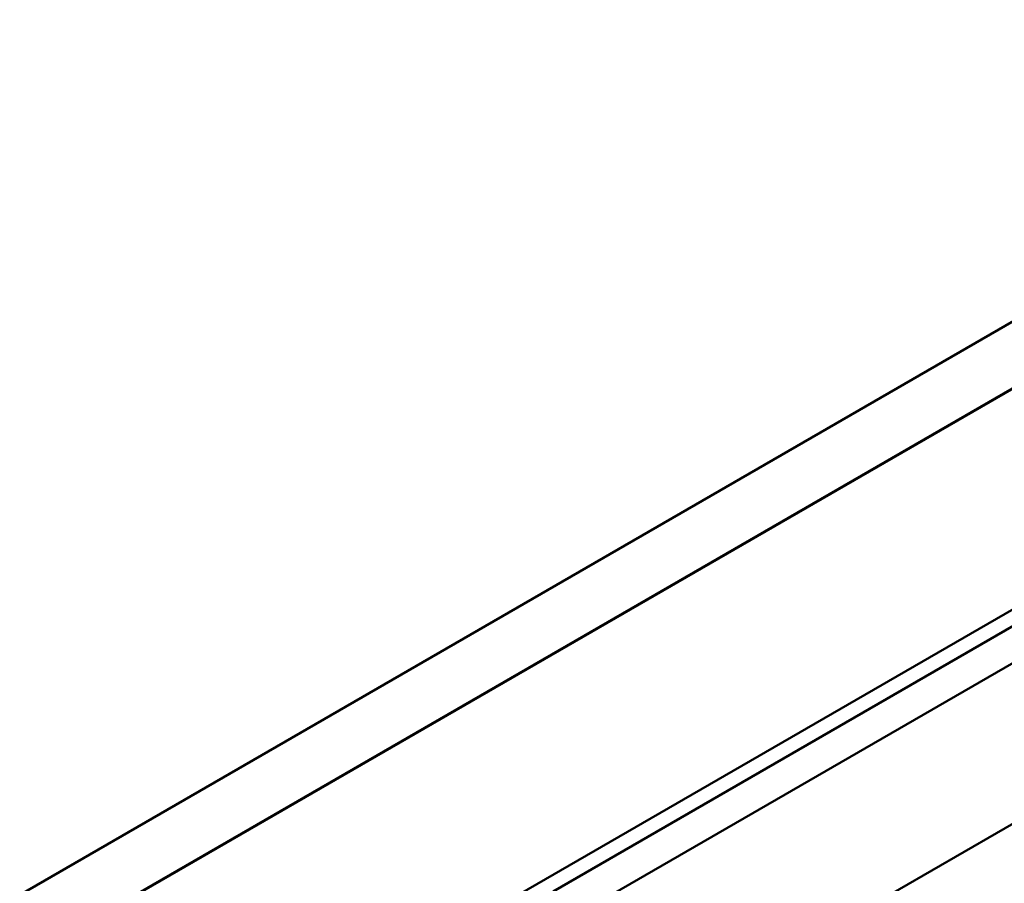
# Model space of a CAD drawing. Header units: millimetres. Extents: x 0 to 6049, y -120 to 1682.
# Tile 444 of 656: x 2051 to 2084, y 780 to 809. Entities that reach past the tile are written whole.
import ezdxf

# ---------------------------------------------------------------- set-up
doc = ezdxf.new("R2010")
doc.units = ezdxf.units.MM
doc.header["$LTSCALE"] = 2
doc.layers.add('Sichtbar (ISO)', color=7, linetype='Continuous', lineweight=50)
doc.layers.add('Sichtbar schmal (ISO)', color=7, linetype='Continuous', lineweight=35)

msp = doc.modelspace()

# ---------------------------------------------------------------- linework, layer by layer
at = {"layer": 'Sichtbar (ISO)'}
for p, q in [((2074.952, 776.679), (2250.367, 877.954)), ((2238.346, 877.591), (2069.256, 779.968)), ((2070.317, 779.355), (2240.467, 877.591)), ((2225.75, 870.878), (1892.307, 678.365)), ((1979.323, 735.952), (2145.493, 831.89)), ((1999.246, 749.692), (2112.927, 815.326))]:
    msp.add_line(p, q, dxfattribs=at)
at = {"layer": 'Sichtbar schmal (ISO)'}
msp.add_line((1991.973, 743.281), (2131.149, 823.634), dxfattribs=at)

doc.saveas('drawing.dxf')
